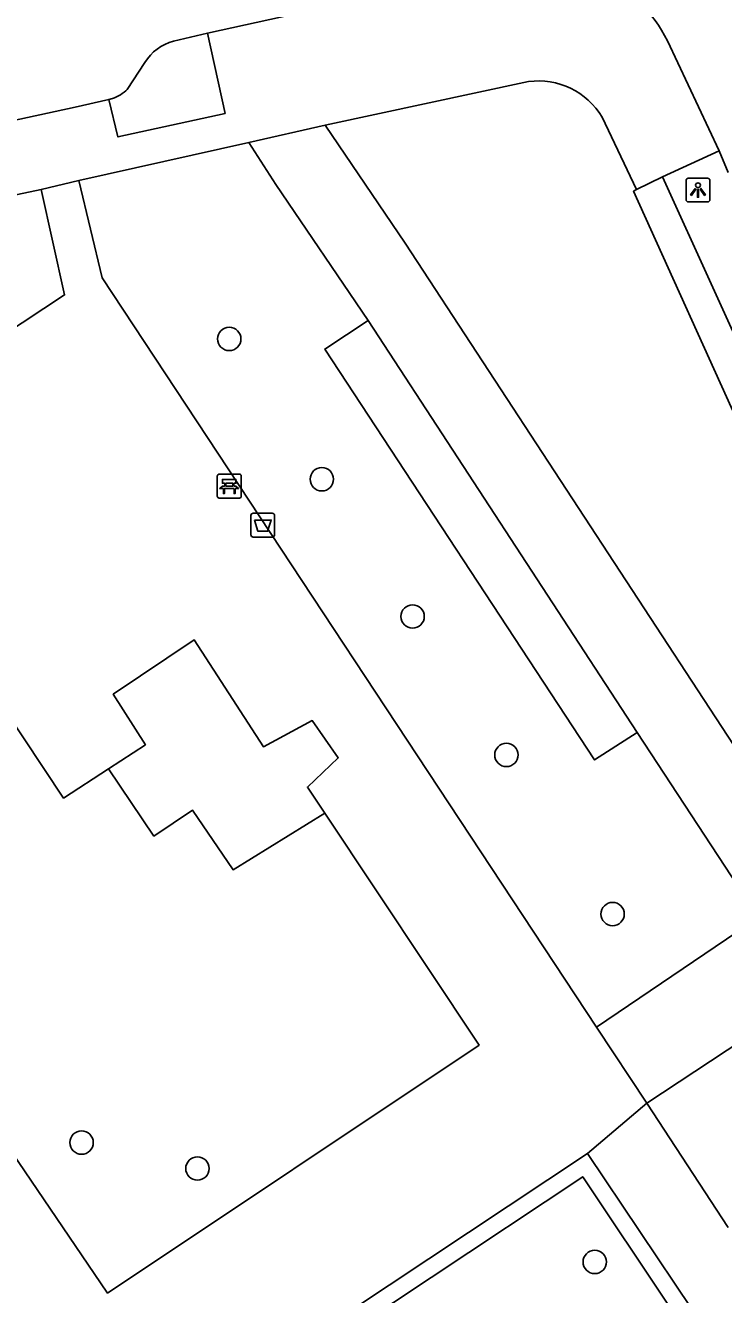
# Model space of a CAD drawing. Extents: x 160037 to 160839, y 385326 to 386441.
# Drawn here: x 160556.3 to 160585.5, y 385812.4 to 385865.5 of the extents above; entities that cross this region are included whole.
import ezdxf

# ---------------------------------------------------------------- set-up
doc = ezdxf.new("R2010")
doc.units = 0
for name, color, linetype in [('IMGEO_Afvalbak', 7, 'Continuous'), ('IMGEO_Bank', 7, 'Continuous'), ('IMGEO_Boom', 7, 'Continuous'), ('IMGEO_Groenvoorziening', 7, 'Continuous'), ('IMGEO_Haag', 7, 'Continuous'), ('IMGEO_Lichtpunt', 7, 'Continuous'), ('IMGEO_Rijbaan_lokaal_gesloten', 7, 'Continuous'), ('IMGEO_Rijbaan_lokaal_open', 7, 'Continuous'), ('IMGEO_Voetpad_halfverhard', 7, 'Continuous'), ('IMGEO_Voetpad_open', 7, 'Continuous')]:
    doc.layers.add(name, color=color, linetype=linetype)

msp = doc.modelspace()

# ---------------------------------------------------------------- linework, layer by layer
at = {"layer": 'IMGEO_Afvalbak'}
for p, q in [((160565.722, 385844.201), (160565.722, 385845.001)), ((160565.722, 385845.001), (160565.722, 385844.201)), ((160565.822, 385845.101), (160566.612, 385845.101)), ((160566.612, 385845.101), (160565.822, 385845.101)), ((160566.712, 385845.001), (160566.712, 385844.201)), ((160566.712, 385844.201), (160566.712, 385845.001)), ((160566.612, 385844.101), (160565.822, 385844.101)), ((160565.822, 385844.101), (160566.612, 385844.101))]:
    msp.add_line(p, q, dxfattribs=at)
msp.add_lwpolyline([(160565.865, 385844.815), (160566.569, 385844.815), (160566.42, 385844.345), (160566.014, 385844.345), (160565.865, 385844.815)], dxfattribs=at)
for centre, start, end in [((160565.822, 385845.001), 90, 180), ((160565.822, 385845.001), 90, 180), ((160566.612, 385845.001), 0, 90), ((160566.612, 385845.001), 360, 90), ((160565.822, 385844.201), 180, 270), ((160565.822, 385844.201), 180, 270), ((160566.612, 385844.201), 270, 0), ((160566.612, 385844.201), 270, 0)]:
    msp.add_arc(centre, 0.1, start, end, dxfattribs=at)
at = {"layer": 'IMGEO_Bank'}
for p, q in [((160564.315, 385845.811), (160564.315, 385846.652)), ((160564.315, 385846.652), (160564.315, 385845.811)), ((160564.39, 385846.736), (160565.231, 385846.736)), ((160565.231, 385846.736), (160564.39, 385846.736)), ((160564.624, 385846.242), (160564.624, 385846.348)), ((160564.668, 385846.348), (160564.668, 385846.242)), ((160564.956, 385846.354), (160564.674, 385846.354)), ((160564.962, 385846.242), (160564.962, 385846.348)), ((160565.006, 385846.348), (160565.006, 385846.242)), ((160565.315, 385846.661), (160565.315, 385845.82)), ((160565.315, 385845.82), (160565.315, 385846.661)), ((160565.24, 385845.736), (160564.399, 385845.736)), ((160564.399, 385845.736), (160565.24, 385845.736)), ((160565.012, 385846.134), (160564.619, 385846.134)), ((160564.674, 385846.236), (160564.956, 385846.236))]:
    msp.add_line(p, q, dxfattribs=at)
for points in [[(160564.618, 385846.354), (160564.532, 385846.354), (160564.532, 385846.515), (160565.095, 385846.515), (160565.095, 385846.354), (160565.012, 385846.354)], [(160564.562, 385846.134), (160564.42, 385846.134), (160564.532, 385846.236), (160564.618, 385846.236)], [(160564.612, 385846.127), (160564.612, 385845.92), (160564.569, 385845.92), (160564.569, 385846.127)], [(160565.012, 385846.236), (160565.095, 385846.236), (160565.207, 385846.134), (160565.068, 385846.134)], [(160565.062, 385846.127), (160565.062, 385845.92), (160565.018, 385845.92), (160565.018, 385846.127)]]:
    msp.add_lwpolyline(points, dxfattribs=at)
for centre, radius, start, end in [((160564.393, 385846.658), 0.0779, 92.4484, 184.2845), ((160564.393, 385846.658), 0.0779, 92.4484, 184.2845), ((160564.617, 385846.347), 0.00671, 2.8957, 87.1043), ((160564.674, 385846.347), 0.00671, 92.8957, 177.1043), ((160564.956, 385846.347), 0.00671, 2.8957, 87.1043), ((160565.013, 385846.347), 0.00671, 92.8957, 177.1043), ((160565.237, 385846.658), 0.0779, 2.4484, 94.2845), ((160565.237, 385846.658), 0.0779, 2.4484, 94.2845), ((160564.393, 385845.814), 0.0779, 182.4484, 274.2845), ((160564.393, 385845.814), 0.0779, 182.4484, 274.2845), ((160564.562, 385846.127), 0.00671, 2.8957, 87.1043), ((160564.619, 385846.127), 0.00671, 92.8957, 177.1043), ((160564.617, 385846.243), 0.00671, 272.8957, 357.1043), ((160564.674, 385846.243), 0.00671, 182.8957, 267.1043), ((160564.956, 385846.243), 0.00671, 272.8957, 357.1043), ((160565.013, 385846.243), 0.00671, 182.8957, 267.1043), ((160565.011, 385846.127), 0.00671, 2.8957, 87.1043), ((160565.068, 385846.127), 0.00671, 92.8957, 177.1043), ((160565.237, 385845.814), 0.0779, 272.4484, 4.2845), ((160565.237, 385845.814), 0.0779, 272.4484, 4.2845)]:
    msp.add_arc(centre, radius, start, end, dxfattribs=at)
at = {"layer": 'IMGEO_Boom'}
for centre in [(160564.815, 385852.395), (160568.689, 385846.522), (160572.488, 385840.777), (160576.413, 385834.98), (160580.857, 385828.319), (160558.636, 385818.751), (160563.484, 385817.665), (160580.108, 385813.754)]:
    msp.add_circle(centre, 0.489, dxfattribs=at)
at = {"layer": 'IMGEO_Groenvoorziening'}
msp.add_lwpolyline([(160559.768, 385834.4), (160561.666, 385831.586), (160563.28, 385832.663), (160564.977, 385830.171), (160568.811, 385832.542)], dxfattribs=at)
at = {"layer": 'IMGEO_Haag'}
msp.add_lwpolyline([(160554.205, 385800.456), (160579.605, 385817.319), (160583.196, 385811.945), (160557.796, 385795.082), (160554.205, 385800.456)], dxfattribs=at)
at = {"layer": 'IMGEO_Lichtpunt'}
for p, q in [((160583.93, 385859.032), (160583.93, 385858.225)), ((160583.93, 385859.032), (160583.93, 385858.225)), ((160584.832, 385859.127), (160584.024, 385859.127)), ((160584.832, 385859.127), (160584.024, 385859.127)), ((160584.926, 385858.225), (160584.926, 385859.032)), ((160584.926, 385858.225), (160584.926, 385859.032)), ((160584.024, 385858.131), (160584.832, 385858.131)), ((160584.024, 385858.131), (160584.832, 385858.131))]:
    msp.add_line(p, q, dxfattribs=at)
for points in [[(160584.304, 385858.696), (160584.343, 385858.668), (160584.155, 385858.406), (160584.117, 385858.433), (160584.304, 385858.696)], [(160584.406, 385858.648), (160584.453, 385858.648), (160584.453, 385858.326), (160584.406, 385858.326), (160584.406, 385858.648)], [(160584.516, 385858.668), (160584.554, 385858.695), (160584.741, 385858.433), (160584.702, 385858.405), (160584.516, 385858.668)]]:
    msp.add_lwpolyline(points, dxfattribs=at)
msp.add_circle((160584.429, 385858.83), 0.0994, dxfattribs=at)
for centre, start, end in [((160584.024, 385859.032), 90, 180), ((160584.024, 385859.032), 90, 180), ((160584.832, 385859.032), 0, 90), ((160584.832, 385859.032), 0, 90), ((160584.024, 385858.225), 180, 270), ((160584.024, 385858.225), 180, 270), ((160584.832, 385858.225), 270, 0), ((160584.832, 385858.225), 270, 360)]:
    msp.add_arc(centre, 0.0946, start, end, dxfattribs=at)
at = {"layer": 'IMGEO_Rijbaan_lokaal_gesloten'}
for points in [[(160563.9, 385865.201), (160569.573, 385866.434), (160570.023, 385866.551)], [(160563.9, 385865.201), (160562.479, 385864.863)], [(160561.283, 385863.969), (160560.55, 385862.843)], [(160522.034, 385851.425), (160525.708, 385853.14), (160527.472, 385854.076), (160528.404, 385854.463), (160531.503, 385855.379), (160535.8, 385856.982), (160539.333, 385858.11), (160542.336, 385858.577), (160545.546, 385859.316), (160558.365, 385862.096), (160559.783, 385862.419)], [(160559.926, 385862.458), (160559.783, 385862.419)]]:
    msp.add_lwpolyline(points, dxfattribs=at)
for centre, radius, start, end in [((160562.995, 385862.926), 2.004, 104.9093, 148.6464), ((160559.425, 385863.969), 1.592, 288.3575, 314.9906)]:
    msp.add_arc(centre, radius, start, end, dxfattribs=at)
at = {"layer": 'IMGEO_Rijbaan_lokaal_open'}
for points in [[(160583.147, 385864.878), (160585.308, 385860.273)], [(160585.696, 385859.359), (160585.308, 385860.273)]]:
    msp.add_lwpolyline(points, dxfattribs=at)
msp.add_arc((160577.941, 385862.339), 5.792, 26.0001, 103.0226, dxfattribs=at)
at = {"layer": 'IMGEO_Voetpad_halfverhard'}
for points in [[(160582.943, 385859.181), (160589.258, 385845.289), (160597.319, 385828.155)], [(160581.849, 385858.657), (160581.732, 385858.578), (160586.344, 385848.363), (160595.425, 385829.067)]]:
    msp.add_lwpolyline(points, dxfattribs=at)
at = {"layer": 'IMGEO_Voetpad_open'}
for points in [[(160559.783, 385862.419), (160560.154, 385860.851), (160564.643, 385861.839), (160563.9, 385865.201)], [(160577.337, 385863.171), (160568.827, 385861.348)], [(160581.849, 385858.657), (160580.412, 385861.679)], [(160568.827, 385861.348), (160565.636, 385860.622)], [(160568.827, 385861.348), (160572.177, 385856.403), (160591.68, 385826.597)], [(160565.636, 385860.622), (160558.524, 385859.023)], [(160570.625, 385853.173), (160566.768, 385858.861), (160565.636, 385860.622)], [(160585.308, 385860.273), (160582.943, 385859.181)], [(160558.524, 385859.023), (160556.95, 385858.654)], [(160558.524, 385859.023), (160559.502, 385854.948), (160580.186, 385823.589)], [(160582.943, 385859.181), (160581.849, 385858.657)], [(160515.222, 385844.574), (160517.121, 385845.589), (160523.326, 385848.774), (160529.271, 385851.34), (160536.052, 385853.9), (160536.871, 385854.169), (160541.181, 385855.337), (160556.95, 385858.654)], [(160556.95, 385858.654), (160557.922, 385854.24), (160521.086, 385829.882)], [(160581.885, 385835.921), (160580.1, 385834.771), (160568.811, 385851.972), (160570.625, 385853.173)], [(160570.625, 385853.173), (160581.885, 385835.921)], [(160542.195, 385819.686), (160534.833, 385830.768), (160551.932, 385842.116), (160557.886, 385833.174), (160559.768, 385834.4)], [(160559.768, 385834.4), (160561.307, 385835.403), (160559.963, 385837.523), (160563.352, 385839.795), (160566.244, 385835.323), (160568.289, 385836.418), (160569.377, 385834.852), (160568.083, 385833.637), (160568.811, 385832.542)], [(160580.186, 385823.589), (160586.954, 385828.168), (160581.885, 385835.921)], [(160568.811, 385832.542), (160575.269, 385822.831), (160559.726, 385812.451), (160554.904, 385819.518), (160553.013, 385818.239)], [(160582.292, 385820.407), (160591.68, 385826.597)], [(160580.186, 385823.589), (160582.292, 385820.407)], [(160582.292, 385820.407), (160579.799, 385818.288)], [(160585.692, 385815.192), (160582.292, 385820.407)], [(160552.868, 385800.432), (160553.233, 385800.651), (160579.799, 385818.288)], [(160579.799, 385818.288), (160584.189, 385811.768)]]:
    msp.add_lwpolyline(points, dxfattribs=at)
msp.add_arc((160577.749, 385860.106), 3.093, 30.5738, 97.6606, dxfattribs=at)

doc.saveas('drawing.dxf')
